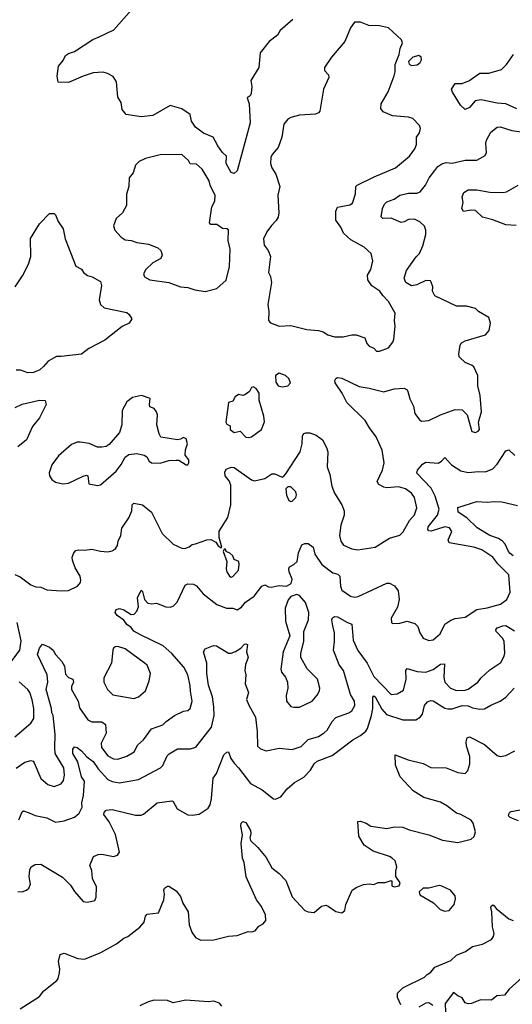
# Model space of a CAD drawing. Extents: x 1892934 to 2008621, y 567149 to 683290.
# Tile 270 of 298: x 1948599 to 1951989, y 656409 to 663184. Entities that reach past the tile are written whole.
import ezdxf

# ---------------------------------------------------------------- set-up
doc = ezdxf.new("R2010")
doc.units = 0

msp = doc.modelspace()

# ---------------------------------------------------------------- linework, layer by layer
at = {"layer": '0CON20XD'}
for points in [[(1949145.3, 663064.7), (1949246, 663115), (1949368.6, 663251.4)], [(1950477.5, 663185), (1950390.7, 663109.3), (1950373, 663077), (1950315, 663032.5), (1950253.3, 662955), (1950244, 662855), (1950190.6, 662765), (1950195.6, 662725), (1950192.5, 662675), (1950185, 662660.8), (1950164.2, 662645), (1950177.1, 662605), (1950184.4, 662475), (1950095, 662143.8), (1950075, 662126.2), (1950055, 662133.3), (1950020, 662195), (1950022.9, 662245), (1949995, 662270), (1949961.4, 662315), (1949930, 662375), (1949863.8, 662403.8), (1949809.6, 662445), (1949782, 662485), (1949771.4, 662531.4), (1949715, 662571.2), (1949635, 662593.8), (1949515, 662524), (1949435, 662516.2), (1949331.7, 662531.7), (1949303.3, 662565), (1949297.5, 662615), (1949275, 662650), (1949265.9, 662755.9), (1949241.7, 662791.7), (1949203.6, 662813.6), (1949173.6, 662823.6), (1949105, 662817.5), (1949034.5, 662795.5), (1948935, 662751.2), (1948863.6, 662753.6), (1948857.5, 662795), (1948866.7, 662865), (1948897.3, 662902.7), (1948915, 662936.7), (1948935, 662951.2), (1948975, 662965.8), (1949102.6, 663047.4), (1949145.3, 663064.7)], [(1951055, 660902.5), (1951075, 660903.8), (1951136.2, 660925), (1951166, 660965), (1951174, 660986), (1951182.5, 661075), (1951177.5, 661115), (1951182.5, 661165), (1951137.1, 661245), (1951097.5, 661285), (1951078, 661315), (1951022.4, 661352.4), (1950993.9, 661393.9), (1950993.3, 661425), (1951015.8, 661465), (1951030, 661525), (1951018.8, 661575), (1950969.2, 661619.2), (1950878.1, 661668.1), (1950826.9, 661715), (1950808.1, 661755), (1950774.5, 661804.5), (1950774.5, 661865.5), (1950786.9, 661893.1), (1950870.7, 661909.3), (1950888.8, 661921.2), (1950910, 661985), (1950912.9, 662035), (1950921.2, 662045), (1951037.3, 662102.7), (1951184.6, 662165.4), (1951281.2, 662245), (1951319.2, 662295), (1951329.4, 662325), (1951330, 662375), (1951350, 662405), (1951356.2, 662435), (1951350, 662455), (1951305, 662504), (1951275, 662514), (1951165, 662521.4), (1951100.5, 662550.5), (1951083.4, 662573.4), (1951087.1, 662605), (1951135, 662687.5), (1951176.2, 662796.2), (1951183.3, 662825), (1951182.7, 662875), (1951211.5, 662945), (1951217.5, 662985), (1951232.5, 663025), (1951226.2, 663045), (1951136.6, 663126.6), (1951075, 663141.5), (1951002.6, 663142.6), (1950945, 663166.2), (1950903.6, 663166.4), (1950875, 663127.5), (1950835.8, 663034.2), (1950744.2, 662925.8), (1950696.7, 662855), (1950697.5, 662835), (1950723.6, 662803.6), (1950726.7, 662785), (1950690, 662705), (1950663.8, 662555), (1950655, 662543.3), (1950635.7, 662534.3), (1950523.5, 662526.5), (1950465, 662510.8), (1950445, 662498.8), (1950415.9, 662464.1), (1950402, 662375), (1950376.9, 662305), (1950335.8, 662255), (1950327.1, 662235), (1950324.3, 662195), (1950333.1, 662165), (1950361.7, 662121.7), (1950389.5, 662035), (1950374.6, 661975.4), (1950383.3, 661855), (1950377.1, 661825), (1950365, 661801.2), (1950331.7, 661768.3), (1950300.8, 661725), (1950277.5, 661675), (1950281.2, 661631.2), (1950308.8, 661595), (1950324, 661555), (1950311.2, 661445), (1950325.7, 661415.7), (1950331.4, 661375), (1950306.7, 661225), (1950313.1, 661175), (1950310, 661115), (1950325, 661096.7), (1950384.1, 661074.1), (1950465, 661079.2), (1950575, 661053.1), (1950655.9, 661044.1), (1950686.7, 661035), (1950720, 661015), (1950765, 661002.2), (1950825, 661000.6), (1950885, 661015.7), (1950915, 661015.7), (1950973.3, 660995), (1950987.5, 660955), (1951005, 660937.5), (1951035, 660922.5), (1951055, 660902.5)], [(1951295, 662868), (1951335, 662873.8), (1951355, 662890), (1951363.6, 662906.4), (1951362, 662925), (1951345, 662937.5), (1951304, 662925), (1951274.3, 662895), (1951278.3, 662878.3), (1951295, 662868)], [(1952020.3, 662570.3), (1951945, 662605.6), (1951885, 662610), (1951775, 662632.5), (1951734.6, 662625.4), (1951695, 662578.8), (1951665, 662566.2), (1951632, 662595), (1951577.1, 662685), (1951570.8, 662705), (1951595, 662745.7), (1951645, 662743.6), (1951695, 662764.6), (1951712.1, 662777.9), (1951765, 662816.7), (1951827.5, 662815), (1951915, 662841.5), (1951949.5, 662875), (1951997.1, 662945)], [(1948565, 659366.7), (1948601.2, 659351.2), (1948675.9, 659295.9), (1948708.8, 659281.2), (1948745, 659279.6), (1948785, 659260), (1948885, 659253.3), (1948935, 659256.2), (1948996.7, 659285), (1949018.3, 659311.7), (1949020, 659325), (1949013.8, 659355), (1948981.5, 659411.5), (1948961.4, 659465), (1948959.2, 659485), (1948971.2, 659515), (1948985, 659531.2), (1949004.2, 659535.8), (1949045, 659533.3), (1949095, 659541.1), (1949155, 659525.7), (1949205, 659522.5), (1949235, 659528), (1949255, 659540), (1949272.5, 659565), (1949276, 659595), (1949294.3, 659635.7), (1949301.5, 659685), (1949350, 659755), (1949369.5, 659805), (1949373.8, 659846.2), (1949385, 659857.1), (1949445, 659845.7), (1949505.8, 659795), (1949578.6, 659648.6), (1949654.6, 659574.6), (1949715, 659547.5), (1949735, 659544.3), (1949764.4, 659555.6), (1949785, 659572), (1949807.7, 659577.7), (1949885.9, 659604.1), (1949915, 659606.2), (1949949.3, 659589.3), (1949965, 659562.5), (1949985, 659550), (1949990, 659555), (1949971.2, 659621.2), (1949972.2, 659665), (1950031.9, 659758.1), (1950052.5, 659845), (1950051.4, 659981.4), (1950041.5, 660011.5), (1950012.9, 660045), (1950011.1, 660071.1), (1950018.9, 660091.1), (1950055, 660103.8), (1950075, 660102.1), (1950195, 660016.7), (1950215, 660010), (1950285, 660027.1), (1950335, 660058.6), (1950355, 660059.2), (1950405, 660036.7), (1950415, 660040), (1950430.3, 660059.7), (1950529.8, 660210.2), (1950542.2, 660265), (1950545, 660320), (1950554.2, 660335.8), (1950568.3, 660341.7), (1950595, 660340.6), (1950640, 660325), (1950683.4, 660293.4), (1950709.9, 660239.9), (1950719.3, 660210.7), (1950715, 660107.5), (1950733.1, 660055), (1950746.7, 659975), (1950765.4, 659925.4), (1950815.7, 659845.7), (1950830.8, 659805), (1950830.8, 659775), (1950808, 659705), (1950800, 659635), (1950808.1, 659595), (1950828.3, 659568.3), (1950885, 659542.2), (1950925, 659535.6), (1951045.9, 659554.1), (1951145, 659617.1), (1951215, 659636.2), (1951239.1, 659660.9), (1951282.5, 659737.5), (1951315, 659776.2), (1951330.9, 659825), (1951316.9, 659895), (1951295, 659925.7), (1951255, 659955.6), (1951205, 659968.9), (1951125, 659962.3), (1951105, 659966.2), (1951070.6, 659985), (1951060, 660005), (1951095.4, 660085), (1951106.2, 660135), (1951092.7, 660222.7), (1951053.2, 660313.2), (1951005.2, 660375.2), (1950976.1, 660426.1), (1950849.3, 660549.3), (1950817.1, 660615), (1950770.8, 660685), (1950768.3, 660701.7), (1950774.1, 660715.9), (1950785, 660721.2), (1950815, 660717.5), (1950935, 660659.4), (1951005, 660649.4), (1951105, 660622.5), (1951175, 660644.2), (1951245, 660649.2), (1951265, 660636), (1951270.8, 660625), (1951283.3, 660575), (1951308.5, 660525), (1951319.2, 660475), (1951349.5, 660429.5), (1951365, 660421.2), (1951415, 660426), (1951494.6, 660465.4), (1951595, 660500.6), (1951645, 660500), (1951678.8, 660465), (1951710.7, 660350.7), (1951735, 660342.5), (1951755, 660352.5), (1951762.5, 660365), (1951756.2, 660415), (1951776, 660485), (1951767, 660597), (1951750.8, 660665), (1951751.4, 660735), (1951724, 660795), (1951713.3, 660805), (1951664, 660825), (1951624.5, 660864.5), (1951621.4, 660885), (1951630.6, 660945), (1951639.1, 660960.9), (1951665, 660974.3), (1951805, 661016), (1951830, 661045), (1951840, 661095), (1951826.7, 661135), (1951756.7, 661175), (1951735, 661197.5), (1951675, 661212.5), (1951605, 661212.5), (1951455, 661284.3), (1951438.8, 661315), (1951441.2, 661345), (1951431.7, 661378.3), (1951425, 661386.7), (1951395, 661390), (1951331.5, 661358.5), (1951295, 661352.3), (1951257.1, 661375), (1951244.3, 661405), (1951261.7, 661458.3), (1951327.5, 661552.5), (1951350.6, 661575), (1951373.3, 661626.7), (1951392.9, 661705), (1951394.2, 661735), (1951385, 661763.3), (1951353.2, 661793.2), (1951315, 661811.4), (1951275, 661808.1), (1951245, 661791.9), (1951225, 661788.9), (1951155, 661818.5), (1951097.5, 661815), (1951086.1, 661826.1), (1951096.6, 661883.4), (1951110, 661915), (1951125, 661931.4), (1951175, 661948.5), (1951215, 661975.4), (1951275, 661990), (1951335, 661990.9), (1951355, 662000), (1951390.9, 662045), (1951416.7, 662095), (1951455, 662145.6), (1951477.6, 662172.4), (1951505, 662192.7), (1951535, 662200.4), (1951575, 662196.7), (1951665, 662217.8), (1951745, 662216), (1951801.7, 662248.3), (1951810.7, 662269.3), (1951807.8, 662335), (1951812.2, 662355), (1951841.2, 662408.8), (1951885, 662444.3), (1951905, 662445.8), (1951985, 662421.4), (1952085, 662408)], [(1949875, 661313.3), (1949955, 661333.8), (1950019.7, 661390.3), (1950043.8, 661485), (1950048.1, 661605), (1950034.1, 661665), (1950035, 661737.5), (1950024.6, 661744.6), (1949995, 661747.5), (1949955, 661774.5), (1949915, 661774), (1949904, 661785), (1949920.8, 661895), (1949940.8, 661935), (1949943.3, 661975), (1949909.5, 662045), (1949901.8, 662075), (1949855, 662154.3), (1949815, 662188.6), (1949772, 662192), (1949760, 662215), (1949715, 662255.6), (1949565, 662252.9), (1949465, 662228), (1949421.7, 662208.3), (1949396.4, 662183.6), (1949380.7, 662129.3), (1949353.3, 662095), (1949350, 662035), (1949333.9, 661983.9), (1949334, 661905), (1949306.7, 661855), (1949263.3, 661815), (1949243.8, 661765), (1949253.8, 661735), (1949297.9, 661687.9), (1949325, 661669.2), (1949365, 661664.3), (1949405, 661649.5), (1949485, 661639.1), (1949550, 661615), (1949571.2, 661595), (1949580, 661565), (1949569.5, 661540.5), (1949515, 661511.2), (1949466.7, 661465), (1949450, 661435), (1949456.7, 661415), (1949495, 661393.8), (1949625, 661375.7), (1949705, 661344.4), (1949755, 661340), (1949805, 661324.3), (1949875, 661313.3)], [(1952015, 661767.8), (1951945, 661772.9), (1951855, 661806.4), (1951784.4, 661824.4), (1951735, 661870), (1951705, 661872.5), (1951652.5, 661865), (1951641.2, 661885), (1951650, 661925), (1951643.3, 661965), (1951656.2, 661995), (1951685, 662012.5), (1951745, 662012.7), (1951835, 661996.7), (1951925, 661993.8), (1951949.8, 662000.2), (1952028.8, 662045)], [(1948567.5, 661345), (1948618.7, 661421.3), (1948658.9, 661501.1), (1948675.5, 661554.5), (1948673, 661677), (1948735, 661780), (1948805, 661850), (1948835, 661850), (1948845, 661840), (1948862.5, 661795), (1948897.5, 661745), (1948912.2, 661675), (1948985, 661488.8), (1949025, 661467.5), (1949037.5, 661445), (1949064.3, 661424.3), (1949097.5, 661415), (1949155, 661382.5), (1949161.2, 661355), (1949146, 661255), (1949155, 661223.3), (1949181.2, 661201.2), (1949335, 661168), (1949353.3, 661155), (1949371.2, 661125), (1949353.3, 661095), (1949305, 661072.5), (1949185, 660979.2), (1949075, 660920.6), (1949025, 660882.5), (1948885, 660865.7), (1948852.9, 660867.1), (1948795, 660834), (1948761.7, 660798.3), (1948737.5, 660775), (1948693, 660757), (1948653.9, 660753.9), (1948605, 660772), (1948575, 660772.9)], [(1950405, 660656.7), (1950445, 660663.3), (1950462.5, 660685), (1950450, 660715), (1950427.5, 660735), (1950385, 660752.5), (1950360, 660735), (1950360.7, 660690.7), (1950377.5, 660665), (1950405, 660656.7)], [(1950175, 660308.8), (1950195, 660313.8), (1950263.3, 660365), (1950283.9, 660416.1), (1950280, 660455), (1950248, 660565), (1950246.2, 660615), (1950226.7, 660645), (1950205, 660656.7), (1950195, 660652.5), (1950180, 660625), (1950148.3, 660601.7), (1950135, 660597.5), (1950105, 660603.8), (1950082.3, 660587.7), (1950065, 660560), (1950035, 660550), (1950018, 660415), (1950025, 660400), (1950048.3, 660388.3), (1950046.7, 660365), (1950075, 660343.3), (1950115, 660352.5), (1950155, 660312), (1950175, 660308.8)], [(1948566.7, 660515), (1948615, 660537.5), (1948735, 660566.7), (1948775, 660562.5), (1948781.2, 660535), (1948735.7, 660445), (1948686.7, 660385), (1948646.5, 660293.5), (1948585, 660244)], [(1949135, 659977.5), (1949155, 659983.3), (1949261.7, 660078.3), (1949297.2, 660122.8), (1949325, 660173.3), (1949348.8, 660191.2), (1949405, 660198), (1949455, 660188), (1949473.8, 660175), (1949490, 660145), (1949505, 660133.8), (1949565, 660131.2), (1949625, 660151.2), (1949675, 660153.3), (1949695, 660152.5), (1949745, 660120), (1949755, 660120), (1949762.5, 660135), (1949762.5, 660155), (1949738.3, 660188.3), (1949740, 660225), (1949754.2, 660265), (1949745, 660298.8), (1949725, 660310), (1949705, 660296.7), (1949685, 660293.3), (1949570.8, 660310.8), (1949558, 660335), (1949542, 660395), (1949546.2, 660465), (1949541.2, 660485), (1949525, 660507.5), (1949495, 660520), (1949491.2, 660535), (1949496.2, 660576.2), (1949437.7, 660597.7), (1949375.7, 660584.3), (1949335, 660554), (1949304.5, 660495), (1949302.5, 660395), (1949285, 660343.3), (1949215, 660260), (1949193.9, 660246.1), (1949165, 660241.2), (1949135, 660241.2), (1949077.9, 660267.9), (1949015, 660275.8), (1948995, 660276), (1948955, 660260.8), (1948866.6, 660183.4), (1948819.7, 660120.3), (1948801.2, 660065), (1948804.1, 660044.1), (1948820.3, 660020.3), (1948845, 660002), (1948876.1, 659993.9), (1948895, 659990), (1948935, 659994.5), (1949035, 660042.9), (1949058.8, 660048.8), (1949066.7, 660045), (1949075, 659990), (1949135, 659977.5)], [(1948575, 658033.3), (1948635, 658074.4), (1948675.7, 658085.7), (1948690.8, 658080.8), (1948699.3, 658069.3), (1948743.6, 657963.6), (1948792.4, 657922.4), (1948835, 657907.1), (1948883.3, 657926.7), (1948900.2, 657949.8), (1948907.3, 657985), (1948902.7, 658035), (1948843.6, 658135), (1948839.6, 658175), (1948843.7, 658266.3), (1948829.1, 658395), (1948818.8, 658415), (1948816.6, 658445), (1948781.7, 658575), (1948791.4, 658625), (1948786.9, 658675), (1948721.8, 658815), (1948735, 658860), (1948755, 658886.7), (1948805, 658866.2), (1948830, 658845), (1948844.7, 658814.7), (1948888.5, 658768.5), (1948906.5, 658736.5), (1948915, 658681.4), (1948935, 658658.6), (1948965.5, 658645.5), (1948969.1, 658625), (1948955.4, 658595), (1948956.1, 658575), (1949000.4, 658495), (1949009.4, 658449.4), (1949067.2, 658367.2), (1949095, 658352.2), (1949125, 658351.5), (1949165, 658352.5), (1949188.5, 658335), (1949193.6, 658275), (1949158.8, 658205), (1949162, 658175), (1949205, 658119.1), (1949245, 658098.9), (1949275, 658096.7), (1949335, 658116.5), (1949385.6, 658145), (1949412.9, 658195), (1949451.3, 658228.7), (1949505, 658304.4), (1949585, 658331.9), (1949606.9, 658355), (1949664.7, 658395.3), (1949725, 658425.8), (1949755, 658430), (1949772, 658445), (1949785.5, 658495), (1949773.3, 658563.3), (1949772.9, 658602.9), (1949756.9, 658675), (1949727.7, 658727.7), (1949645, 658822.2), (1949586.9, 658875), (1949430.2, 658950.2), (1949385, 658976.4), (1949365, 659001.5), (1949335, 659022.5), (1949315, 659053.1), (1949268.8, 659085), (1949256.7, 659105), (1949263.6, 659126.4), (1949285, 659131.2), (1949315, 659123.8), (1949365, 659092), (1949385.6, 659094.4), (1949403.8, 659115), (1949415.7, 659144.3), (1949409.4, 659205), (1949435, 659257.5), (1949445, 659250), (1949457.3, 659195), (1949479.8, 659169.8), (1949505, 659164.3), (1949539.9, 659169.9), (1949604.1, 659144.1), (1949635, 659142.1), (1949655, 659148.5), (1949683.5, 659175), (1949737.1, 659292.9), (1949755, 659302), (1949795, 659300), (1949815, 659287.1), (1949862.1, 659232.1), (1949955, 659160.6), (1950022.5, 659135), (1950065, 659134), (1950095, 659124), (1950125, 659142), (1950152, 659175), (1950213.3, 659216.7), (1950265, 659286.7), (1950285, 659295.6), (1950310.4, 659280.4), (1950329.5, 659279.5), (1950385, 659291.1), (1950435, 659285.8), (1950468, 659305), (1950472.9, 659335), (1950453.1, 659385), (1950450, 659405), (1950455, 659420), (1950486, 659434), (1950507.5, 659455), (1950518.6, 659515), (1950540.4, 659569.6), (1950560.7, 659579.3), (1950585, 659578.7), (1950619.3, 659555), (1950629.6, 659505), (1950678.2, 659435), (1950755, 659377.5), (1950787.4, 659367.4), (1950801.9, 659355), (1950806.4, 659285), (1950815, 659258), (1950875, 659216.5), (1950905, 659210.8), (1950928.8, 659215), (1951125, 659306.2), (1951145, 659306.2), (1951178.8, 659288.8), (1951204.2, 659254.2), (1951211.1, 659195), (1951198.7, 659141.3), (1951156.2, 659065), (1951157.5, 659035), (1951165, 659030), (1951215, 659031.2), (1951265, 659045.6), (1951318.2, 659028.2), (1951338.2, 659008.2), (1951353.1, 658965), (1951375, 658929.2), (1951415, 658912), (1951444.1, 658915.9), (1951491.7, 658958.3), (1951524.2, 659025), (1951565, 659052.9), (1951595, 659064.4), (1951665, 659072.2), (1951745, 659125.4), (1951816.5, 659136.5), (1951907.2, 659162.8), (1951950.8, 659195), (1951975.5, 659245), (1951966.2, 659365), (1951889.4, 659439.4), (1951855.6, 659485), (1951780, 659535), (1951725, 659554.7), (1951554.6, 659584.6), (1951547.8, 659605), (1951572.9, 659662.9), (1951556.8, 659686.8), (1951525, 659693.1), (1951430, 659665), (1951415, 659667.1), (1951408.7, 659675), (1951410.6, 659695), (1951475.3, 659775), (1951486, 659815), (1951457.8, 659905), (1951430.2, 659960.2), (1951333.1, 660063.1), (1951335.6, 660085), (1951370, 660125), (1951395, 660139.8), (1951478.8, 660131.2), (1951500.8, 660145), (1951525, 660171.2), (1951571.7, 660121.7), (1951635, 660079.5), (1951685, 660067.5), (1951755, 660075.5), (1951805, 660072.2), (1951856, 660094), (1951885, 660125.7), (1951945, 660216.2), (1951965, 660224), (1952007.1, 660185)], [(1950465, 659868), (1950475, 659870.8), (1950499.4, 659895), (1950504.2, 659915), (1950498.6, 659935), (1950465, 659968.8), (1950445, 659970), (1950431.2, 659955), (1950435, 659912.5), (1950450, 659875), (1950465, 659868)], [(1951995, 659494.8), (1951975, 659509.7), (1951962.3, 659525), (1951940.8, 659575), (1951921.8, 659595), (1951894.5, 659614.5), (1951833.6, 659635), (1951746.7, 659686.7), (1951677, 659757), (1951616, 659795), (1951613.9, 659826.1), (1951745, 659869.2), (1951815, 659863.1), (1951865, 659868.9), (1951916.6, 659866.6), (1952025, 659840)], [(1950055, 659348.8), (1950065, 659352), (1950103.8, 659395), (1950110, 659435), (1950106.2, 659455), (1950075, 659470), (1950066.2, 659495), (1950045, 659513.8), (1950020, 659525), (1950015, 659540), (1950005, 659540), (1950000, 659525), (1950023.3, 659455), (1950018.8, 659405), (1950023.8, 659385), (1950043.3, 659355), (1950055, 659348.8)], [(1950485, 658452.5), (1950525, 658454.3), (1950610.6, 658495), (1950646.5, 658535), (1950661.5, 658565), (1950663.5, 658585), (1950648.6, 658645), (1950576.2, 658716.2), (1950532.9, 658795), (1950533.1, 658825), (1950554.3, 658905), (1950554.2, 658975), (1950585.7, 659055), (1950588.1, 659105), (1950565, 659174), (1950525, 659221.2), (1950505, 659228.8), (1950464, 659215), (1950447.6, 659192.4), (1950426.5, 659135), (1950427.5, 659045), (1950458, 658945), (1950412.5, 658835), (1950396, 658715), (1950401.2, 658695), (1950428.7, 658658.7), (1950442.5, 658625), (1950444.1, 658584.1), (1950433, 658533), (1950435.8, 658495), (1950465, 658458.8), (1950485, 658452.5)], [(1948592.6, 657677.4), (1948615, 657733.3), (1948625, 657740), (1948664, 657726), (1948705, 657708.9), (1948785, 657691.4), (1948845, 657661.2), (1948905, 657671.1), (1948975, 657697.3), (1949007.1, 657725), (1949028.1, 657765), (1949026.1, 657795), (1949038, 657845), (1949043.9, 657945), (1949023, 657975), (1948997.9, 658077.9), (1948964.6, 658135), (1948965.6, 658164.4), (1948975, 658180), (1948995, 658176.2), (1949025, 658153.1), (1949061.2, 658111.2), (1949105, 658079.4), (1949139.5, 658029.5), (1949205.4, 657955), (1949235, 657940.9), (1949285, 657932.1), (1949416.7, 657955), (1949568, 658035), (1949585, 658052), (1949612.6, 658117.4), (1949627, 658133), (1949685.8, 658165.8), (1949774.1, 658165.9), (1949812, 658178), (1949919.1, 658315), (1949938.2, 658395), (1949935.9, 658455), (1949926.5, 658525), (1949897.7, 658605), (1949887.5, 658685), (1949887.7, 658755), (1949864.5, 658835), (1949875.6, 658854.4), (1949933, 658877), (1949954.2, 658875.8), (1950035, 658825.7), (1950055, 658824.3), (1950084.6, 658835.4), (1950120.6, 658859.4), (1950145, 658886.2), (1950155, 658890), (1950167.5, 658885), (1950160.6, 658835), (1950171.9, 658795), (1950153.8, 658746.2), (1950148.5, 658705), (1950154.6, 658675), (1950151.5, 658615), (1950172.9, 658555), (1950158.9, 658505), (1950175, 658468.1), (1950222.5, 658385), (1950233.4, 658285), (1950234.3, 658185), (1950255, 658165.8), (1950295, 658152.9), (1950385, 658170.6), (1950475, 658161.9), (1950535, 658182.5), (1950585, 658230.5), (1950655, 658252.5), (1950695, 658276.5), (1950715.4, 658295), (1950749.1, 658355), (1950775, 658382.5), (1950865, 658413.6), (1950885, 658428.1), (1950906.1, 658463.9), (1950903.3, 658495), (1950875, 658541.2), (1950827.5, 658705), (1950797.7, 658745), (1950757.5, 658845), (1950766.5, 658905), (1950765.4, 658965), (1950753.3, 659013.3), (1950746, 659055), (1950750.8, 659069.2), (1950765, 659076.2), (1950785, 659074.2), (1950855, 659035.8), (1950885.6, 659025.6), (1950894.6, 658915), (1950925, 658843.3), (1950990, 658755), (1951036.5, 658665), (1951155, 658539.5), (1951196, 658544), (1951239.4, 658570.6), (1951257.8, 658645), (1951255.7, 658705), (1951265, 658720), (1951335, 658699.7), (1951395, 658693.5), (1951445, 658712.7), (1951495, 658750), (1951522, 658752), (1951517.6, 658657.6), (1951524.6, 658625), (1951564.7, 658584.7), (1951605, 658569.1), (1951665, 658570.4), (1951685, 658578.2), (1951751.9, 658625), (1951775, 658655.5), (1951835, 658709.6), (1951909.2, 658760.7), (1951932.9, 658805), (1951937.9, 658825), (1951934.2, 658905), (1951925, 658926.1), (1951877.1, 658975), (1951875.7, 658985), (1951885, 658998.6), (1951925, 659013.8), (1951945, 659014.6), (1952005, 658979.7)], [(1948540.4, 658765), (1948599.1, 658845), (1948609.5, 658909.5), (1948581.5, 659035)], [(1949385, 658514), (1949415.5, 658524.5), (1949464, 658565), (1949490.8, 658635), (1949500, 658685), (1949475, 658742), (1949465, 658752.5), (1949325, 658854.4), (1949275, 658870), (1949255, 658867.5), (1949245, 658860), (1949240, 658845), (1949230, 658755), (1949178.6, 658655), (1949177.8, 658625), (1949202.5, 658575), (1949238.8, 658538.8), (1949385, 658514)], [(1948565, 658248.5), (1948675, 658344.3), (1948695.6, 658375), (1948696.2, 658445), (1948685.5, 658504.5), (1948667.7, 658555), (1948654.5, 658575), (1948595, 658627.8)], [(1948585, 657184), (1948615, 657182.5), (1948645.7, 657194.3), (1948662.3, 657207.7), (1948673.8, 657235), (1948664, 657285), (1948668, 657335), (1948676.7, 657355), (1948705, 657371.2), (1948745, 657373.8), (1948893, 657283), (1948949.1, 657229.1), (1948976.2, 657185), (1949035.8, 657115.8), (1949065, 657111.9), (1949115, 657122.5), (1949125.7, 657145), (1949126.7, 657216.7), (1949100.8, 657275), (1949095, 657330), (1949082, 657365), (1949107.5, 657425), (1949138.8, 657438.8), (1949165, 657442), (1949245, 657426.7), (1949272.5, 657435), (1949286.7, 657455), (1949257.9, 657577.9), (1949213.5, 657663.5), (1949178, 657715), (1949180.3, 657729.7), (1949195, 657743.8), (1949235, 657748.6), (1949395, 657709.6), (1949435, 657710.6), (1949451.8, 657718.2), (1949545, 657795.6), (1949645, 657808), (1949655, 657803.3), (1949683.3, 657755), (1949755, 657713.3), (1949785, 657710), (1949835, 657716.2), (1949895, 657759.2), (1949909.7, 657780.3), (1949918.9, 657825), (1949930.5, 657965), (1949952.3, 657997.7), (1950004.4, 658125), (1950025, 658144.3), (1950036.9, 658146.9), (1950051, 658101), (1950075, 658067.3), (1950105, 658036.9), (1950188, 657928), (1950268, 657885), (1950345, 657822.5), (1950359.3, 657820.7), (1950395, 657836.7), (1950438.8, 657891.2), (1950491.2, 657935), (1950555, 657970.8), (1950599.9, 658020.1), (1950625, 658062.5), (1950645, 658082.9), (1950748.6, 658121.4), (1950891.1, 658228.9), (1950945, 658258.6), (1950981.2, 658288.8), (1950992.4, 658307.6), (1951020.3, 658395), (1951028.9, 658445), (1951028.1, 658521.9), (1951035, 658532.5), (1951045, 658525.6), (1951090.6, 658440.6), (1951123.4, 658403.4), (1951235, 658365.5), (1951273.7, 658366.3), (1951325, 658366), (1951355.7, 658384.3), (1951370.5, 658405), (1951384, 658466), (1951405, 658490), (1951425, 658499.4), (1951445, 658496.9), (1951525, 658446.7), (1951545, 658441.1), (1951575, 658441.3), (1951645, 658464.8), (1951685, 658461.9), (1951715, 658448.4), (1951765, 658439.5), (1951798, 658442), (1951842, 658468), (1951906.7, 658495), (1951945, 658521.2), (1952001.4, 658585)], [(1948601.7, 656378.3), (1948735, 656463.3), (1948765, 656501.2), (1948855, 656573.3), (1948863.9, 656586.1), (1948872, 656625), (1948873.9, 656653.9), (1948866.1, 656703.9), (1948878.3, 656751.7), (1948905, 656761.2), (1949000, 656725), (1949045, 656720), (1949157.5, 656765), (1949265, 656824), (1949315, 656864), (1949342.5, 656875), (1949425, 656940), (1949456.2, 656975), (1949464.2, 657015.8), (1949475, 657030), (1949555, 657037.5), (1949591.2, 657128.8), (1949596.2, 657166.2), (1949590, 657195), (1949595, 657207.5), (1949615, 657222.5), (1949625, 657222.5), (1949675, 657188.8), (1949705, 657151.2), (1949722, 657105), (1949758, 657045), (1949766.2, 656955), (1949783.8, 656905), (1949808.3, 656868.3), (1949845, 656851.2), (1949935, 656852), (1950035, 656878.8), (1950095, 656881.2), (1950170.7, 656909.3), (1950195, 656907.5), (1950220, 656915), (1950243.6, 656946.4), (1950275, 656962.5), (1950293.8, 656986.2), (1950289.4, 657025), (1950262.6, 657082.6), (1950227.9, 657127.9), (1950156.8, 657286.8), (1950143.8, 657385), (1950132.5, 657415), (1950122.2, 657515), (1950132.5, 657575), (1950120.8, 657635), (1950124, 657655), (1950135, 657666), (1950155, 657660), (1950187.1, 657605), (1950190.5, 657585), (1950182.9, 657555), (1950188.1, 657535), (1950237.7, 657487.7), (1950295, 657420), (1950335, 657347.8), (1950385, 657309.4), (1950430.6, 657260.6), (1950475, 657147.5), (1950561.2, 657055), (1950585, 657044.3), (1950625, 657040), (1950675, 657084), (1950705, 657091.2), (1950722.5, 657085), (1950775, 657046.7), (1950815, 657037.5), (1950836.7, 657055), (1950842.5, 657095), (1950886.4, 657193.6), (1950920, 657215), (1950965, 657232.5), (1951005, 657237.5), (1951035, 657232.5), (1951065, 657247.5), (1951113, 657247), (1951155, 657260), (1951160, 657255), (1951160, 657225), (1951175, 657217.5), (1951210, 657225), (1951217.5, 657245), (1951188.3, 657288.3), (1951186.7, 657325), (1951193.3, 657355), (1951183.3, 657395), (1951163.3, 657415), (1951143.3, 657425), (1951031.7, 657461.7), (1950970, 657505), (1950932.5, 657565), (1950925, 657667.5), (1950945, 657668), (1950983.3, 657655), (1951015, 657635.7), (1951125, 657618), (1951175, 657630), (1951235, 657628), (1951278.8, 657608.8), (1951415, 657574.2), (1951507.6, 657537.6), (1951615, 657522.9), (1951706.7, 657545), (1951727, 657563), (1951736, 657595), (1951720, 657655), (1951706.9, 657675), (1951634, 657714), (1951604, 657724), (1951537.5, 657775), (1951495, 657799.1), (1951380.8, 657830.8), (1951307.9, 657877.9), (1951218.4, 657975), (1951185.6, 658055), (1951182.5, 658125), (1951271.4, 658091.4), (1951375, 658065.7), (1951428.8, 658038.8), (1951535, 658035.5), (1951615, 658003.3), (1951665, 657997.1), (1951683, 658017), (1951697.4, 658062.6), (1951697.5, 658115), (1951673.5, 658185), (1951670.8, 658215), (1951677.7, 658242.3), (1951695, 658249.2), (1951796.6, 658196.6), (1951885, 658121.2), (1951905, 658113.3), (1951945, 658120), (1952006.1, 658153.9)], [(1952032.3, 657672.3), (1951973.7, 657693.7), (1951963.3, 657705), (1951966.4, 657723.6), (1951980, 657735), (1952045, 657747.5)], [(1951525, 657050), (1951555, 657053.8), (1951588, 657095), (1951598.6, 657135), (1951595.5, 657155.5), (1951564.4, 657194.4), (1951505, 657222.5), (1951485, 657225.8), (1951415, 657207.5), (1951375, 657207.5), (1951347.5, 657182.5), (1951352.3, 657162.3), (1951446.8, 657106.8), (1951491.7, 657061.7), (1951525, 657050)], [(1951222.5, 656405), (1951200, 656455), (1951200, 656485), (1951235, 656522.5), (1951385, 656596.7), (1951402.5, 656615), (1951429.5, 656630.5), (1951455.8, 656664.2), (1951565, 656711.1), (1951605, 656746.7), (1951666.7, 656773.3), (1951715, 656805.8), (1951785, 656823.3), (1951845.9, 656854.1), (1951860, 656875), (1951863.3, 656895), (1951852.7, 656942.7), (1951848, 657045), (1951841.2, 657075), (1951845, 657087.5), (1951855, 657092.5), (1951865, 657086.7), (1951878.6, 657068.6), (1951965, 656997.8), (1951995, 656985.6)], [(1952056.5, 656593.5), (1951967.5, 656512.5), (1951935, 656471.5), (1951882.9, 656467.1), (1951845, 656438.5), (1951770.5, 656439.5), (1951707.5, 656415), (1951685, 656412.2), (1951665, 656418.8), (1951643.8, 656453.8), (1951615, 656466.2), (1951585, 656490), (1951526.2, 656415), (1951530, 656355)], [(1949990, 656395), (1949975, 656416.4), (1949935, 656430.5), (1949895, 656424.8), (1949743.3, 656436.7), (1949655, 656418.9), (1949615, 656434.3), (1949525, 656436.8), (1949482.5, 656425), (1949425, 656398)], [(1951441.4, 656401.4), (1951415, 656420), (1951395, 656416.7), (1951345, 656390)]]:
    msp.add_lwpolyline(points, dxfattribs=at)

doc.saveas('drawing.dxf')
